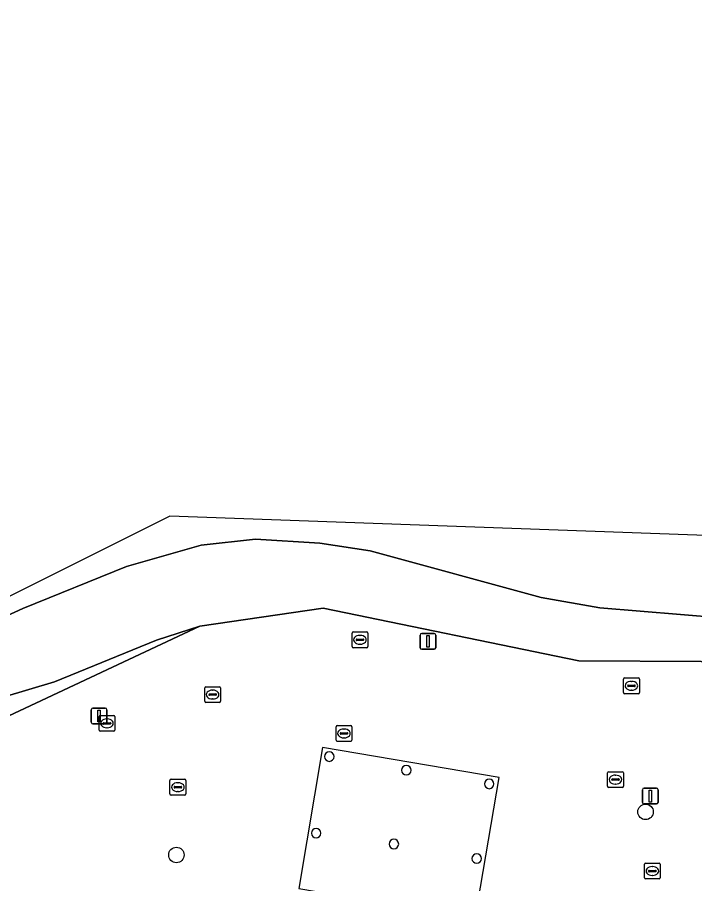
# Model space of a CAD drawing. Extents: x 161258 to 161838, y 380833 to 381727.
# Drawn here: x 161411.3 to 161454.1, y 381029 to 381083.8 of the extents above; entities that cross this region are included whole.
import ezdxf

# ---------------------------------------------------------------- set-up
doc = ezdxf.new("R2010")
doc.units = 0
for name, color, linetype in [('IMGEO_Boom', 7, 'Continuous'), ('IMGEO_Erf', 7, 'Continuous'), ('IMGEO_Groenvoorziening', 7, 'Continuous'), ('IMGEO_Kolk', 7, 'Continuous'), ('IMGEO_Lichtmast', 7, 'Continuous'), ('IMGEO_Oever', 7, 'Continuous'), ('IMGEO_Pand', 7, 'Continuous'), ('IMGEO_Pand_overbouw', 7, 'Continuous'), ('IMGEO_Rioolput', 7, 'Continuous'), ('IMGEO_Waterloop', 7, 'Continuous')]:
    doc.layers.add(name, color=color, linetype=linetype)

msp = doc.modelspace()

# ---------------------------------------------------------------- linework, layer by layer
at = {"layer": 'IMGEO_Boom'}
for centre in [(161451.026, 381033.502), (161421.334, 381030.774)]:
    msp.add_circle(centre, 0.489, dxfattribs=at)
at = {"layer": 'IMGEO_Erf'}
msp.add_lwpolyline([(161503.451, 381063.795), (161487.567, 381052.529), (161480.122, 381048.79), (161462.284, 381042.991), (161446.809, 381043.062), (161430.633, 381046.408), (161422.818, 381045.269), (161406.893, 381037.78), (161396.153, 381029.208), (161391.02, 381027.971), (161367.555, 381016.475), (161362.886, 381016.414), (161357.937, 381013.329), (161352.1, 381010.549), (161349.705, 381008.993), (161347.106, 381009.1), (161344.208, 381008.103), (161335.769, 381004.687), (161330.775, 381002.665), (161321.771, 380997.427), (161317.855, 380994.634), (161317.979, 380992.836), (161317.192, 380985.742)], dxfattribs=at)
for centre, start, end in [((161431.011, 381037.002), 90, 270), ((161431.011, 381037.002), 270, 90), ((161435.886, 381036.138), 90, 270), ((161435.886, 381036.138), 270, 90), ((161441.13, 381035.271), 90, 270), ((161441.13, 381035.271), 270, 90), ((161430.175, 381032.155), 90, 270), ((161430.175, 381032.155), 270, 90), ((161435.103, 381031.468), 90, 270), ((161435.103, 381031.468), 270, 90), ((161440.339, 381030.549), 90, 270), ((161440.339, 381030.549), 270, 90)]:
    msp.add_arc(centre, 0.3, start, end, dxfattribs=at)
at = {"layer": 'IMGEO_Groenvoorziening'}
msp.add_lwpolyline([(161406.893, 381037.78), (161422.818, 381045.269), (161420.083, 381044.375), (161413.617, 381041.747), (161398.76, 381037.314)], dxfattribs=at)
at = {"layer": 'IMGEO_Kolk'}
for p, q in [((161432.45, 381043.973), (161432.45, 381044.825)), ((161432.525, 381044.899), (161433.377, 381044.899)), ((161433.451, 381044.825), (161433.451, 381043.973)), ((161432.709, 381044.393), (161432.709, 381044.405)), ((161433.147, 381044.356), (161432.749, 381044.356)), ((161432.752, 381044.442), (161433.15, 381044.442)), ((161432.938, 381044.679), (161432.963, 381044.679)), ((161433.193, 381044.405), (161433.193, 381044.393)), ((161433.377, 381043.899), (161432.525, 381043.899)), ((161432.961, 381044.119), (161432.936, 381044.119)), ((161449.634, 381041.06), (161449.634, 381041.912)), ((161449.709, 381041.986), (161450.561, 381041.986)), ((161449.936, 381041.529), (161450.334, 381041.529)), ((161450.122, 381041.766), (161450.147, 381041.766)), ((161450.635, 381041.912), (161450.635, 381041.06)), ((161450.561, 381040.986), (161449.709, 381040.986)), ((161449.893, 381041.48), (161449.893, 381041.492)), ((161450.331, 381041.443), (161449.933, 381041.443)), ((161450.145, 381041.206), (161450.12, 381041.206)), ((161450.377, 381041.492), (161450.377, 381041.48)), ((161416.439, 381038.681), (161416.439, 381039.533)), ((161416.514, 381039.607), (161417.366, 381039.607)), ((161416.927, 381039.387), (161416.952, 381039.387)), ((161417.44, 381039.533), (161417.44, 381038.681)), ((161416.698, 381039.101), (161416.698, 381039.113)), ((161417.136, 381039.064), (161416.738, 381039.064)), ((161416.741, 381039.15), (161417.139, 381039.15)), ((161416.95, 381038.827), (161416.925, 381038.827)), ((161417.182, 381039.113), (161417.182, 381039.101)), ((161431.44, 381038.043), (161431.44, 381038.895)), ((161431.515, 381038.969), (161432.367, 381038.969)), ((161432.441, 381038.895), (161432.441, 381038.043)), ((161417.366, 381038.607), (161416.514, 381038.607)), ((161431.699, 381038.463), (161431.699, 381038.475)), ((161432.137, 381038.426), (161431.739, 381038.426)), ((161431.742, 381038.512), (161432.14, 381038.512)), ((161431.928, 381038.749), (161431.953, 381038.749)), ((161432.183, 381038.475), (161432.183, 381038.463)), ((161432.367, 381037.969), (161431.515, 381037.969)), ((161431.951, 381038.189), (161431.926, 381038.189)), ((161448.698, 381036.047), (161449.55, 381036.047)), ((161420.927, 381034.642), (161420.927, 381035.494)), ((161421.002, 381035.568), (161421.854, 381035.568)), ((161421.928, 381035.494), (161421.928, 381034.642)), ((161448.623, 381035.121), (161448.623, 381035.973)), ((161448.882, 381035.541), (161448.882, 381035.553)), ((161449.32, 381035.504), (161448.922, 381035.504)), ((161448.925, 381035.59), (161449.323, 381035.59)), ((161449.111, 381035.827), (161449.136, 381035.827)), ((161449.366, 381035.553), (161449.366, 381035.541)), ((161449.624, 381035.973), (161449.624, 381035.121)), ((161421.186, 381035.062), (161421.186, 381035.074)), ((161421.624, 381035.025), (161421.226, 381035.025)), ((161421.229, 381035.111), (161421.627, 381035.111)), ((161421.415, 381035.348), (161421.44, 381035.348)), ((161421.67, 381035.074), (161421.67, 381035.062)), ((161449.55, 381035.047), (161448.698, 381035.047)), ((161449.134, 381035.267), (161449.109, 381035.267)), ((161421.854, 381034.568), (161421.002, 381034.568)), ((161421.438, 381034.788), (161421.413, 381034.788)), ((161450.956, 381029.329), (161450.956, 381030.181)), ((161451.031, 381030.255), (161451.883, 381030.255)), ((161451.444, 381030.035), (161451.469, 381030.035)), ((161451.957, 381030.181), (161451.957, 381029.329)), ((161451.215, 381029.749), (161451.215, 381029.761)), ((161451.653, 381029.712), (161451.255, 381029.712)), ((161451.258, 381029.798), (161451.656, 381029.798)), ((161451.467, 381029.475), (161451.442, 381029.475)), ((161451.699, 381029.761), (161451.699, 381029.749)), ((161451.883, 381029.255), (161451.031, 381029.255))]:
    msp.add_line(p, q, dxfattribs=at)
for points in [[(161432.45, 381043.973), (161432.45, 381044.825)], [(161432.525, 381044.899), (161433.377, 381044.899)], [(161433.451, 381044.825), (161433.451, 381043.973)], [(161433.377, 381043.899), (161432.525, 381043.899)], [(161449.634, 381041.06), (161449.634, 381041.912)], [(161449.709, 381041.986), (161450.561, 381041.986)], [(161450.635, 381041.912), (161450.635, 381041.06)], [(161450.561, 381040.986), (161449.709, 381040.986)], [(161416.439, 381038.681), (161416.439, 381039.533)], [(161416.514, 381039.607), (161417.366, 381039.607)], [(161417.44, 381039.533), (161417.44, 381038.681)], [(161431.44, 381038.043), (161431.44, 381038.895)], [(161431.515, 381038.969), (161432.367, 381038.969)], [(161432.441, 381038.895), (161432.441, 381038.043)], [(161417.366, 381038.607), (161416.514, 381038.607)], [(161432.367, 381037.969), (161431.515, 381037.969)], [(161448.698, 381036.047), (161449.55, 381036.047)], [(161420.927, 381034.642), (161420.927, 381035.494)], [(161421.002, 381035.568), (161421.854, 381035.568)], [(161421.928, 381035.494), (161421.928, 381034.642)], [(161448.623, 381035.121), (161448.623, 381035.973)], [(161449.624, 381035.973), (161449.624, 381035.121)], [(161449.55, 381035.047), (161448.698, 381035.047)], [(161421.854, 381034.568), (161421.002, 381034.568)], [(161450.956, 381029.329), (161450.956, 381030.181)], [(161451.031, 381030.255), (161451.883, 381030.255)], [(161451.957, 381030.181), (161451.957, 381029.329)], [(161451.883, 381029.255), (161451.031, 381029.255)]]:
    msp.add_lwpolyline(points, dxfattribs=at)
for centre, radius, start, end in [((161432.527, 381044.823), 0.0765, 91.552, 178.448), ((161432.527, 381044.823), 0.0765, 91.552, 178.448), ((161433.375, 381044.823), 0.0765, 1.552, 88.448), ((161433.375, 381044.823), 0.0765, 1.552, 88.448), ((161432.749, 381044.402), 0.0403, 85.8775, 175.7526), ((161432.746, 381044.392), 0.0366, 178.938, 274.7102), ((161433.15, 381044.399), 0.043, 264.8664, 352.4533), ((161433.154, 381044.404), 0.0386, 1.7309, 96.639), ((161432.527, 381043.975), 0.0765, 181.552, 268.448), ((161432.527, 381043.975), 0.0765, 181.552, 268.448), ((161433.375, 381043.975), 0.0765, 271.552, 358.448), ((161433.375, 381043.975), 0.0765, 271.552, 358.448), ((161449.711, 381041.91), 0.0765, 91.552, 178.448), ((161449.711, 381041.91), 0.0765, 91.552, 178.448), ((161449.933, 381041.489), 0.0403, 85.8775, 175.7526), ((161450.338, 381041.491), 0.0386, 1.7309, 96.639), ((161450.559, 381041.91), 0.0765, 1.552, 88.448), ((161450.559, 381041.91), 0.0765, 1.552, 88.448), ((161449.711, 381041.062), 0.0765, 181.552, 268.448), ((161449.711, 381041.062), 0.0765, 181.552, 268.448), ((161449.93, 381041.479), 0.0366, 178.938, 274.7102), ((161450.334, 381041.486), 0.043, 264.8664, 352.4533), ((161450.559, 381041.062), 0.0765, 271.552, 358.448), ((161450.559, 381041.062), 0.0765, 271.552, 358.448), ((161416.516, 381039.531), 0.0765, 91.552, 178.448), ((161416.516, 381039.531), 0.0765, 91.552, 178.448), ((161417.364, 381039.531), 0.0765, 1.552, 88.448), ((161417.364, 381039.531), 0.0765, 1.552, 88.448), ((161416.738, 381039.11), 0.0403, 85.8775, 175.7526), ((161416.735, 381039.1), 0.0366, 178.938, 274.7102), ((161417.139, 381039.107), 0.043, 264.8664, 352.4533), ((161417.143, 381039.112), 0.0386, 1.7309, 96.639), ((161431.517, 381038.893), 0.0765, 91.552, 178.448), ((161431.517, 381038.893), 0.0765, 91.552, 178.448), ((161432.365, 381038.893), 0.0765, 1.552, 88.448), ((161432.365, 381038.893), 0.0765, 1.552, 88.448), ((161416.516, 381038.683), 0.0765, 181.552, 268.448), ((161416.516, 381038.683), 0.0765, 181.552, 268.448), ((161417.364, 381038.683), 0.0765, 271.552, 358.448), ((161417.364, 381038.683), 0.0765, 271.552, 358.448), ((161431.739, 381038.472), 0.0403, 85.8775, 175.7526), ((161431.736, 381038.462), 0.0366, 178.938, 274.7102), ((161432.14, 381038.469), 0.043, 264.8664, 352.4533), ((161432.144, 381038.474), 0.0386, 1.7309, 96.639), ((161431.517, 381038.045), 0.0765, 181.552, 268.448), ((161431.517, 381038.045), 0.0765, 181.552, 268.448), ((161432.365, 381038.045), 0.0765, 271.552, 358.448), ((161432.365, 381038.045), 0.0765, 271.552, 358.448), ((161448.7, 381035.971), 0.0765, 91.552, 178.448), ((161448.7, 381035.971), 0.0765, 91.552, 178.448), ((161449.548, 381035.971), 0.0765, 1.552, 88.448), ((161449.548, 381035.971), 0.0765, 1.552, 88.448), ((161421.004, 381035.492), 0.0765, 91.552, 178.448), ((161421.004, 381035.492), 0.0765, 91.552, 178.448), ((161421.852, 381035.492), 0.0765, 1.552, 88.448), ((161421.852, 381035.492), 0.0765, 1.552, 88.448), ((161448.922, 381035.55), 0.0403, 85.8775, 175.7526), ((161448.919, 381035.54), 0.0366, 178.938, 274.7102), ((161449.323, 381035.547), 0.043, 264.8664, 352.4533), ((161449.327, 381035.552), 0.0386, 1.7309, 96.639), ((161421.226, 381035.071), 0.0403, 85.8775, 175.7526), ((161421.223, 381035.061), 0.0366, 178.938, 274.7102), ((161421.627, 381035.068), 0.043, 264.8664, 352.4533), ((161421.631, 381035.073), 0.0386, 1.7309, 96.639), ((161448.7, 381035.123), 0.0765, 181.552, 268.448), ((161448.7, 381035.123), 0.0765, 181.552, 268.448), ((161449.548, 381035.123), 0.0765, 271.552, 358.448), ((161449.548, 381035.123), 0.0765, 271.552, 358.448), ((161421.004, 381034.644), 0.0765, 181.552, 268.448), ((161421.004, 381034.644), 0.0765, 181.552, 268.448), ((161421.852, 381034.644), 0.0765, 271.552, 358.448), ((161421.852, 381034.644), 0.0765, 271.552, 358.448), ((161451.033, 381030.179), 0.0765, 91.552, 178.448), ((161451.033, 381030.179), 0.0765, 91.552, 178.448), ((161451.881, 381030.179), 0.0765, 1.552, 88.448), ((161451.881, 381030.179), 0.0765, 1.552, 88.448), ((161451.255, 381029.758), 0.0403, 85.8775, 175.7526), ((161451.252, 381029.748), 0.0366, 178.938, 274.7102), ((161451.656, 381029.755), 0.043, 264.8664, 352.4533), ((161451.66, 381029.76), 0.0386, 1.7309, 96.639), ((161451.033, 381029.331), 0.0765, 181.552, 268.448), ((161451.033, 381029.331), 0.0765, 181.552, 268.448), ((161451.881, 381029.331), 0.0765, 271.552, 358.448), ((161451.881, 381029.331), 0.0765, 271.552, 358.448)]:
    msp.add_arc(centre, radius, start, end, dxfattribs=at)
for centre, major_axis, ratio, start_param, end_param in [((161432.937, 381044.399), (-0.387, 0.002), 0.722429, 4.712389, 7.853982), ((161432.962, 381044.399), (-0.39, 0.002), 0.717154, 1.570796, 4.712389), ((161450.121, 381041.486), (-0.387, 0.002), 0.722429, 4.712389, 7.853982), ((161450.146, 381041.486), (-0.39, 0.002), 0.717154, 1.570796, 4.712389), ((161416.926, 381039.107), (-0.387, 0.002), 0.722429, 4.712389, 7.853982), ((161416.951, 381039.107), (-0.39, 0.002), 0.717154, 1.570796, 4.712389), ((161431.927, 381038.469), (-0.387, 0.002), 0.722429, 4.712389, 7.853982), ((161431.952, 381038.469), (-0.39, 0.002), 0.717154, 1.570796, 4.712389), ((161449.11, 381035.547), (-0.387, 0.002), 0.722429, 4.712389, 7.853982), ((161449.135, 381035.547), (-0.39, 0.002), 0.717154, 1.570796, 4.712389), ((161421.414, 381035.068), (-0.387, 0.002), 0.722429, 4.712389, 7.853982), ((161421.439, 381035.068), (-0.39, 0.002), 0.717154, 1.570796, 4.712389), ((161451.443, 381029.755), (-0.387, 0.002), 0.722429, 4.712389, 7.853982), ((161451.468, 381029.755), (-0.39, 0.002), 0.717154, 1.570796, 4.712389)]:
    msp.add_ellipse(centre, major_axis=major_axis, ratio=ratio, start_param=start_param, end_param=end_param, dxfattribs=at)
at = {"layer": 'IMGEO_Lichtmast'}
for p, q in [((161436.758, 381043.899), (161436.758, 381044.699)), ((161436.758, 381044.699), (161436.758, 381043.899)), ((161436.858, 381044.799), (161437.648, 381044.799)), ((161437.648, 381044.799), (161436.858, 381044.799)), ((161437.748, 381044.699), (161437.748, 381043.899)), ((161437.748, 381043.899), (161437.748, 381044.699)), ((161437.648, 381043.799), (161436.858, 381043.799)), ((161436.858, 381043.799), (161437.648, 381043.799)), ((161415.944, 381039.174), (161415.944, 381039.974)), ((161415.944, 381039.974), (161415.944, 381039.174)), ((161416.044, 381040.074), (161416.834, 381040.074)), ((161416.834, 381040.074), (161416.044, 381040.074)), ((161416.934, 381039.974), (161416.934, 381039.174)), ((161416.934, 381039.174), (161416.934, 381039.974)), ((161416.834, 381039.074), (161416.044, 381039.074)), ((161416.044, 381039.074), (161416.834, 381039.074)), ((161450.931, 381035.002), (161451.721, 381035.002)), ((161451.721, 381035.002), (161450.931, 381035.002)), ((161450.831, 381034.102), (161450.831, 381034.902)), ((161450.831, 381034.902), (161450.831, 381034.102)), ((161451.821, 381034.902), (161451.821, 381034.102)), ((161451.821, 381034.102), (161451.821, 381034.902)), ((161451.721, 381034.002), (161450.931, 381034.002)), ((161450.931, 381034.002), (161451.721, 381034.002))]:
    msp.add_line(p, q, dxfattribs=at)
for points in [[(161437.178, 381044.674), (161437.328, 381044.674), (161437.328, 381043.924), (161437.178, 381043.924), (161437.178, 381044.674)], [(161416.364, 381039.949), (161416.514, 381039.949), (161416.514, 381039.199), (161416.364, 381039.199), (161416.364, 381039.949)], [(161451.251, 381034.877), (161451.401, 381034.877), (161451.401, 381034.127), (161451.251, 381034.127), (161451.251, 381034.877)]]:
    msp.add_lwpolyline(points, dxfattribs=at)
for centre, start, end in [((161436.858, 381044.699), 90, 180), ((161436.858, 381044.699), 90, 180), ((161437.648, 381044.699), 0, 90), ((161437.648, 381044.699), 360, 90), ((161436.858, 381043.899), 180, 270), ((161436.858, 381043.899), 180, 270), ((161437.648, 381043.899), 270, 0), ((161437.648, 381043.899), 270, 0), ((161416.044, 381039.974), 90, 180), ((161416.044, 381039.974), 90, 180), ((161416.834, 381039.974), 0, 90), ((161416.834, 381039.974), 360, 90), ((161416.044, 381039.174), 180, 270), ((161416.044, 381039.174), 180, 270), ((161416.834, 381039.174), 270, 0), ((161416.834, 381039.174), 270, 0), ((161450.931, 381034.902), 90, 180), ((161450.931, 381034.902), 90, 180), ((161451.721, 381034.902), 0, 90), ((161451.721, 381034.902), 360, 90), ((161450.931, 381034.102), 180, 270), ((161450.931, 381034.102), 180, 270), ((161451.721, 381034.102), 270, 0), ((161451.721, 381034.102), 270, 0)]:
    msp.add_arc(centre, 0.1, start, end, dxfattribs=at)
at = {"layer": 'IMGEO_Oever'}
for points in [[(161500, 381067.089), (161486.236, 381056.304), (161473.814, 381049.005), (161467.863, 381047), (161463.624, 381046.314), (161455.789, 381045.8), (161448.135, 381046.42), (161444.422, 381047.07), (161433.604, 381050.03), (161430.41, 381050.518), (161426.331, 381050.762), (161422.901, 381050.388), (161418.177, 381049.05), (161411.607, 381046.382), (161405.746, 381043.704)], [(161398.76, 381037.314), (161413.617, 381041.747), (161420.083, 381044.375), (161422.818, 381045.269), (161430.633, 381046.408), (161446.809, 381043.062), (161462.284, 381042.991), (161480.122, 381048.79), (161487.567, 381052.529), (161503.451, 381063.795)]]:
    msp.add_lwpolyline(points, dxfattribs=at)
at = {"layer": 'IMGEO_Pand'}
for centre, start, end in [((161431.011, 381037.002), 90, 270), ((161431.011, 381037.002), 270, 90), ((161435.886, 381036.138), 90, 270), ((161435.886, 381036.138), 270, 90), ((161441.13, 381035.271), 90, 270), ((161441.13, 381035.271), 270, 90), ((161430.175, 381032.155), 90, 270), ((161430.175, 381032.155), 270, 90), ((161435.103, 381031.468), 90, 270), ((161435.103, 381031.468), 270, 90), ((161440.339, 381030.549), 90, 270), ((161440.339, 381030.549), 270, 90)]:
    msp.add_arc(centre, 0.3, start, end, dxfattribs=at)
at = {"layer": 'IMGEO_Pand_overbouw'}
msp.add_lwpolyline([(161440.253, 381026.759), (161441.762, 381035.677), (161430.577, 381037.58), (161429.081, 381028.658)], close=True, dxfattribs=at)
at = {"layer": 'IMGEO_Rioolput'}
for p, q in [((161423.126, 381040.505), (161423.126, 381041.357)), ((161423.201, 381041.431), (161424.053, 381041.431)), ((161423.614, 381041.211), (161423.639, 381041.211)), ((161424.127, 381041.357), (161424.127, 381040.505)), ((161424.053, 381040.431), (161423.201, 381040.431)), ((161423.385, 381040.925), (161423.385, 381040.937)), ((161423.823, 381040.888), (161423.425, 381040.888)), ((161423.428, 381040.974), (161423.826, 381040.974)), ((161423.637, 381040.651), (161423.612, 381040.651)), ((161423.869, 381040.937), (161423.869, 381040.925))]:
    msp.add_line(p, q, dxfattribs=at)
for points in [[(161423.126, 381040.505), (161423.126, 381041.357)], [(161423.201, 381041.431), (161424.053, 381041.431)], [(161424.127, 381041.357), (161424.127, 381040.505)], [(161424.053, 381040.431), (161423.201, 381040.431)]]:
    msp.add_lwpolyline(points, dxfattribs=at)
for centre, radius, start, end in [((161423.203, 381041.355), 0.0765, 91.552, 178.448), ((161423.203, 381041.355), 0.0765, 91.552, 178.448), ((161424.051, 381041.355), 0.0765, 1.552, 88.448), ((161424.051, 381041.355), 0.0765, 1.552, 88.448), ((161423.203, 381040.507), 0.0765, 181.552, 268.448), ((161423.203, 381040.507), 0.0765, 181.552, 268.448), ((161423.425, 381040.934), 0.0403, 85.8775, 175.7526), ((161423.422, 381040.924), 0.0366, 178.938, 274.7102), ((161423.826, 381040.931), 0.043, 264.8664, 352.4533), ((161423.83, 381040.936), 0.0386, 1.7309, 96.639), ((161424.051, 381040.507), 0.0765, 271.552, 358.448), ((161424.051, 381040.507), 0.0765, 271.552, 358.448)]:
    msp.add_arc(centre, radius, start, end, dxfattribs=at)
for centre, major_axis, ratio, start_param, end_param in [((161423.613, 381040.931), (-0.387, 0.002), 0.722429, 4.712389, 7.853982), ((161423.638, 381040.931), (-0.39, 0.002), 0.717154, 1.570796, 4.712389)]:
    msp.add_ellipse(centre, major_axis=major_axis, ratio=ratio, start_param=start_param, end_param=end_param, dxfattribs=at)
at = {"layer": 'IMGEO_Waterloop'}
for points in [[(161511.724, 381083.816), (161493.664, 381070.348), (161467.134, 381050.565), (161420.928, 381052.223), (161375.801, 381029.641), (161288.686, 380987.334), (161272.038, 380966.107), (161261.236, 380906.762)], [(161405.746, 381043.704), (161411.607, 381046.382), (161418.177, 381049.05), (161422.901, 381050.388), (161426.331, 381050.762), (161430.41, 381050.518), (161433.604, 381050.03), (161444.422, 381047.07), (161448.135, 381046.42), (161455.789, 381045.8), (161463.624, 381046.314), (161467.863, 381047), (161473.814, 381049.005), (161486.236, 381056.304), (161500, 381067.089)]]:
    msp.add_lwpolyline(points, dxfattribs=at)

doc.saveas('drawing.dxf')
